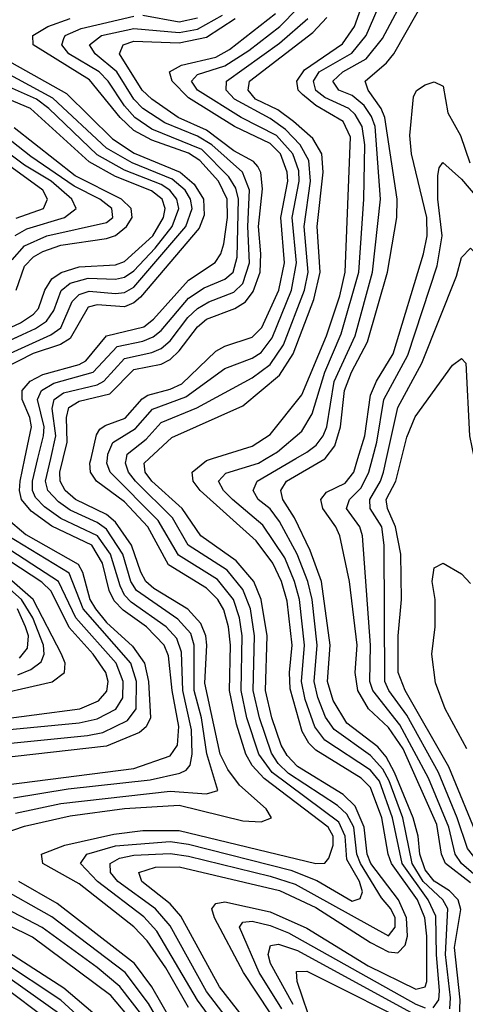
# Model space of a CAD drawing. Header units: inches. Extents: x 501365 to 657855, y 482276 to 547543.
# Tile 669 of 957: x 588719 to 589698, y 528800 to 530965. Entities that reach past the tile are written whole.
import ezdxf

# ---------------------------------------------------------------- set-up
doc = ezdxf.new("R2010")
doc.units = ezdxf.units.IN
doc.header["$MEASUREMENT"] = 0
doc.layers.add('A5582', color=7, linetype='Continuous')
doc.layers.add('A5583', color=7, linetype='Continuous')

msp = doc.modelspace()

# ---------------------------------------------------------------- linework, layer by layer
at = {"layer": 'A5582', "color": 5}
for points, elevation in [([(588607.9, 529150), (588730, 529191.6), (588830, 529214.8), (588950, 529231), (589070, 529238.1), (589210, 529203.4), (589250, 529201.3), (589272.5, 529210), (589260.6, 529230), (589202.3, 529282.3), (589176.8, 529316.8), (589160, 529350), (589126.3, 529506.3), (589130.9, 529590), (589128.4, 529610), (589117.4, 529637.4), (589088.6, 529668.6), (589014.3, 529714.3), (588996.6, 529730), (588985.5, 529750), (588965.4, 529810), (588930, 529859.9), (588910, 529877), (588842.1, 529910), (588819.6, 529930), (588808.5, 529950), (588807.4, 529970), (588815, 530000)], 3020), ([(588690, 529282.8), (588970, 529318.6), (589050, 529346.7), (589066.3, 529370), (589069.3, 529410.7), (589054.5, 529490), (589046.5, 529566.5), (589036.7, 529590), (588998.2, 529630), (588947, 529667), (588927.3, 529687.3), (588916.3, 529710), (588901.4, 529770), (588877.7, 529810), (588790, 529851.6), (588744.5, 529884.4), (588723.6, 529910), (588718.9, 529930), (588720.7, 529950), (588731, 530000)], 3080), ([(588706.1, 529253.9), (588825.9, 529274.1), (589006.1, 529293.9), (589071.6, 529308.4), (589085, 529315), (589093.8, 529326.2), (589098.6, 529350), (589096.6, 529403.4), (589078.2, 529490), (589074.6, 529574.6), (589064.5, 529604.5), (589041.3, 529630), (588964.6, 529684.6), (588950, 529700), (588939.9, 529719.9), (588918.7, 529790), (588890.6, 529830), (588810, 529868.1), (588773.8, 529893.8), (588754.4, 529914.4), (588747.9, 529930), (588747.4, 529950), (588759.6, 530000)], 3060), ([(588710, 529220.7), (588810, 529241.9), (589050, 529268.7), (589130, 529262.6), (589154.4, 529270), (589130.6, 529350.6), (589118.7, 529430), (589102.8, 529490), (589102.8, 529590), (589095.1, 529615.1), (589066.8, 529646.8), (588975.8, 529710), (588963.8, 529730), (588945.9, 529790), (588910, 529845.1), (588890, 529859.7), (588830, 529886.3), (588804.9, 529904.9), (588781.4, 529930), (588776.2, 529950), (588787.5, 530000)], 3040), ([(589090, 528793.5), (589040.7, 528880.7), (588999.5, 528939.5), (588970.4, 528970.4), (588850, 529065.2), (588770.3, 529110), (588767.7, 529130), (588818.8, 529150), (588926, 529174), (588990, 529182.4), (589070, 529182.7), (589370.2, 529109.8), (589390, 529110.8), (589398.8, 529121.2), (589408.4, 529150), (589408, 529170), (589397.2, 529190), (589256.4, 529296.4), (589230, 529325.1), (589216.1, 529350), (589196, 529416), (589180.1, 529490), (589182.4, 529590), (589178.3, 529630), (589167.7, 529667.7), (589155, 529690), (589130, 529714.8), (589046.2, 529766.2), (589001.2, 529850), (588950, 529905), (588888, 529950), (588875, 529970), (588873.9, 529990), (588876.2, 530000)], 2980), ([(589160.4, 528740.4), (589110, 528809.2), (589020.8, 528960.8), (588992.2, 528992.2), (588890.6, 529070), (588853.2, 529110), (588867.3, 529130), (588930, 529148.9), (589050, 529158.3), (589090, 529152.2), (589315.2, 529095.2), (589372.3, 529072.3), (589450, 529026.8), (589467.3, 529032.7), (589472.3, 529047.7), (589465.8, 529070), (589438.3, 529118.3), (589434.2, 529170), (589420.4, 529200.4), (589273.9, 529310), (589244.5, 529350), (589218.8, 529430), (589205.9, 529490), (589208.2, 529610), (589202.6, 529650), (589189, 529690), (589154.1, 529734.1), (589068, 529788), (589023.9, 529863.9), (588918.3, 529970), (588911.2, 529990), (588912.1, 530000)], 2960), ([(589189.8, 528750), (589130, 528828.6), (589050, 528973.1), (589018.1, 529010), (588935.3, 529070), (588918.8, 529090), (588918.4, 529110), (588938.5, 529121.5), (588970, 529128.4), (589050, 529131.6), (589090, 529126.1), (589270, 529082.1), (589324.5, 529064.5), (589530, 528950.7), (589544.6, 528970), (589544.1, 528990), (589535, 529010), (589514, 529034), (589468.1, 529110), (589460, 529130), (589453.6, 529190), (589438.2, 529218.2), (589417.5, 529237.5), (589310, 529307.9), (589287.3, 529330), (589272.6, 529352.6), (589246.1, 529430), (589232.7, 529490), (589235.6, 529610), (589226.4, 529670), (589210, 529712.3), (589174.9, 529754.9), (589089.8, 529809.8), (589054.8, 529870), (588973.8, 529950), (588958.7, 529970), (588951.7, 529990), (588953.8, 530000)], 2940), ([(589211.1, 528771.1), (589158.6, 528838.6), (589073.7, 528993.7), (589050, 529020.9), (588987.9, 529070), (588980.9, 529090), (589018.1, 529101.9), (589070, 529102.1), (589290, 529050.4), (589370, 529013.3), (589490, 528936.3), (589530, 528915.3), (589550, 528913.2), (589566.3, 528930), (589571.3, 528950), (589569.5, 528990), (589551.6, 529030), (589490.8, 529110), (589483, 529130), (589476.5, 529190), (589456.2, 529236.2), (589430, 529261.2), (589330, 529322.7), (589307, 529347), (589293.9, 529370), (589273.7, 529430), (589259.8, 529490), (589263, 529610), (589250.1, 529690), (589233.7, 529730), (589195.3, 529775.3), (589117.6, 529830), (589076.6, 529890), (589009.4, 529950), (588995.2, 529970), (588993.2, 529990), (589003.9, 530000)], 2920), ([(589270, 528781.2), (589210.8, 528870), (589147.2, 528990), (589141.7, 529010), (589150, 529022), (589170, 529025.7), (589270, 529003.2), (589350, 528967.5), (589484.8, 528884.8), (589590, 528833.5), (589610, 528839), (589614.1, 528850), (589613.8, 528950), (589609.3, 528990), (589593.4, 529030), (589536.1, 529110), (589528.7, 529130), (589515.4, 529210), (589490, 529277.2), (589470, 529297.5), (589370, 529359.2), (589354.5, 529374.5), (589340.2, 529400.2), (589313.7, 529493.7), (589312.1, 529530), (589318.1, 529590), (589306.8, 529686.8), (589294.5, 529730), (589275.6, 529770), (589239.1, 529819.1), (589115.7, 529930), (589100.2, 529950), (589098.1, 529970), (589130, 529995.8), (589143.3, 530000)], 2880), ([(589627.5, 528792.5), (589640, 528810), (589641.8, 528830), (589634.8, 528910), (589633.7, 528993.7), (589617.1, 529030), (589559.4, 529110), (589538.4, 529210), (589510, 529290.9), (589490, 529314.7), (589390, 529381.2), (589367.8, 529410), (589346.3, 529470), (589338.6, 529510), (589344.8, 529590), (589333.9, 529690), (589323.5, 529730), (589301.6, 529781.6), (589253.3, 529853.3), (589187, 529910), (589166.9, 529930), (589156, 529950), (589172.4, 529967.6), (589243.9, 529990), (589260.9, 530000)], 2860), ([(589664.5, 528790), (589665.7, 528814.3), (589655, 528910), (589659.7, 529010), (589649.1, 529030), (589605.8, 529070), (589581.6, 529110), (589561.2, 529210), (589531.3, 529291.3), (589517.2, 529317.2), (589490, 529346.9), (589410, 529404.4), (589391.5, 529431.5), (589374.5, 529474.5), (589366.2, 529510), (589372.7, 529590), (589361.9, 529690), (589352.8, 529730), (589329, 529790), (589290, 529861.9), (589269.7, 529889.7), (589243.6, 529910), (589232.1, 529930), (589241.2, 529950), (589326.1, 530000)], 2840), ([(589685.8, 528770), (589687.5, 528810), (589674.6, 528925.4), (589688.4, 529008.4), (589682.7, 529030), (589664, 529050), (589630, 529071.2), (589610, 529095.6), (589598.2, 529130), (589594.8, 529170), (589583.7, 529210), (589542.8, 529310), (589524.3, 529344.3), (589506.1, 529366.1), (589438.1, 529418.1), (589408, 529468), (589395.6, 529510), (589401.7, 529590), (589382.2, 529730), (589357.6, 529797.6), (589323.3, 529870), (589297.2, 529910), (589292.8, 529930), (589305.9, 529950), (589390, 529999.7), (589390.2, 530000)], 2820), ([(589710, 529067.6), (589654.7, 529110), (589646.3, 529130), (589635.7, 529195.7), (589561.7, 529361.7), (589530, 529408.7), (589485.4, 529450), (589462.3, 529490), (589456.5, 529530), (589461, 529590), (589444.3, 529730), (589422.7, 529830), (589414.3, 529850), (589385.1, 529890), (589381.3, 529910), (589393.5, 529926.5), (589434.4, 529945.6), (589453.5, 529970), (589462.6, 530000)], 2780), ([(589760.1, 528730), (589756.8, 528810), (589741.4, 528890), (589741.1, 528910), (589755, 528970), (589752.4, 529030), (589732.9, 529072.9), (589690.2, 529110), (589675.9, 529130), (589662, 529190), (589617.4, 529297.4), (589554.8, 529414.8), (589495, 529490), (589488.5, 529510), (589490.3, 529590), (589472.7, 529830), (589466.8, 529850), (589437.1, 529890), (589444.2, 529910), (589470, 529935.5), (589486.3, 529970), (589494.3, 530000)], 2760), ([(589787.9, 528692.1), (589781.7, 528810), (589767.9, 528890), (589780.3, 528970), (589775, 529030), (589756, 529076), (589702.9, 529142.9), (589680.8, 529210), (589639.5, 529310), (589570, 529435.6), (589530.7, 529490), (589521.9, 529510), (589520.4, 529810), (589515.2, 529850), (589489.1, 529890), (589488.8, 529910), (589512.1, 529950), (589518.5, 529970), (589525.1, 530000)], 2740), ([(589819.9, 528670), (589797, 528890), (589806.2, 528970), (589797.8, 529037.8), (589773.2, 529093.2), (589730, 529156.7), (589662.5, 529322.5), (589566.2, 529490), (589551.3, 529530), (589551.1, 529610), (589558, 529690), (589556.6, 529790), (589545.3, 529850), (589527.7, 529890), (589524.6, 529910), (589546.1, 529950), (589558.4, 530000)], 2720), ([(588690, 529870), (588733.1, 529833.1), (588848.1, 529768.1), (588857.4, 529750), (588873.6, 529690), (588885.8, 529670), (588910, 529639.8), (588967.6, 529587.6), (588993.9, 529550), (589002.6, 529510), (589006.7, 529430), (588997.2, 529410), (588982.3, 529397.7), (588910, 529367.5), (588670, 529340.9)], 3120), ([(588670, 529371.2), (588868.7, 529391.2), (588901.9, 529398.1), (588956, 529424), (588975.4, 529450), (588975.9, 529510), (588963.7, 529550), (588858.8, 529670), (588827.8, 529747.8), (588693.5, 529830)], 3140), ([(588690, 529403.6), (588850, 529418.9), (588890, 529427.5), (588930.9, 529449.1), (588946, 529474), (588947, 529510), (588931.6, 529550), (588842.5, 529650), (588804.8, 529730), (588670, 529817.1)], 3160), ([(588650, 529423.5), (588851.7, 529450), (588892.7, 529467.3), (588911, 529489), (588913.7, 529510), (588908.7, 529530), (588881.1, 529570), (588828.3, 529628.3), (588788.3, 529708.3), (588768, 529728), (588650, 529805.6)], 3180), ([(589702.1, 529362.1), (589653.9, 529450), (589633.1, 529506.9), (589624.7, 529570), (589632.2, 529630), (589631.9, 529690), (589625.4, 529730), (589630, 529759.7), (589650, 529770.2), (589690, 529746.7), (589710, 529725.1)], 2680), ([(588630, 529472.9), (588790.6, 529509.4), (588817.7, 529530), (588819.3, 529550), (588811.5, 529570), (588749.3, 529690), (588696.2, 529736.2)], 3220), ([(588715.3, 529524.7), (588743.6, 529536.4), (588766.9, 529553.1), (588773.5, 529570), (588771.5, 529590), (588748.6, 529650), (588723.6, 529690), (588684.4, 529724.4)], 3240), ([(588718.8, 529561.2), (588736.5, 529583.5), (588738.7, 529610), (588732.3, 529630), (588714.6, 529670)], 3260), ([(588990, 528774.5), (588939.6, 528839.6), (588890, 528881.1), (588768.9, 528968.9), (588590, 529062.3)], 3060), ([(589044.4, 528730), (589002.3, 528802.3), (588951.4, 528870), (588790, 528992.2), (588670, 529060.1)], 3040), ([(589072, 528730), (589010, 528838.5), (588971.9, 528890), (588801.8, 529021.8), (588717.6, 529070)], 3020), ([(588970, 528759.6), (588919.5, 528819.5), (588747.6, 528947.6), (588586.7, 529026.7)], 3080), ([(589295.7, 528790), (589245.4, 528870), (589202.4, 528970), (589210, 528980.7), (589230, 528982.9), (589270, 528973.6), (589310, 528957.4), (589590, 528800.6), (589610, 528792.3)], 2860), ([(589320, 528800), (589270.8, 528890), (589265.2, 528910), (589270.3, 528929.7), (589287.8, 528932.2), (589330, 528918.5), (589610, 528765.3)], 2840), ([(588695, 528915), (588816.2, 528836.2), (588894.8, 528770)], 3120), ([(588890, 528736.1), (588810, 528809.6), (588677.5, 528897.5)], 3140), ([(588810, 528777.1), (588670, 528875.8)], 3160), ([(589365.2, 528745.2), (589329.4, 528850.6), (589327.3, 528872.7), (589350, 528873.4), (589610, 528742.3)], 2820), ([(588795.4, 528755.4), (588667.9, 528850)], 3180)]:
    msp.add_lwpolyline(points, dxfattribs=dict(at, elevation=elevation))
at = {"layer": 'A5583', "color": 5}
for points, elevation in [([(589143.3, 530000), (589230, 530027), (589270, 530053), (589339.5, 530140.5), (589393.8, 530270), (589422.5, 530357.5), (589434.6, 530410), (589446.4, 530706.4), (589430, 530740.8), (589370, 530775.9), (589340.5, 530800.5), (589331.2, 530810), (589328.1, 530830), (589345, 530855), (589428.3, 530911.7), (589454.9, 530950), (589505.1, 531090)], 2880), ([(589260.9, 530000), (589285.5, 530014.5), (589339.4, 530060.6), (589361.9, 530098.1), (589389.5, 530190), (589426, 530274), (589464.2, 530410), (589475.2, 530570), (589477.7, 530690), (589471.5, 530730), (589456.4, 530756.4), (589442.3, 530770), (589390, 530794.2), (589370, 530809.5), (589364.8, 530830), (589377.6, 530850), (589449, 530891), (589480.8, 530930), (589550, 531091.6)], 2860), ([(589326.1, 530000), (589350, 530014.1), (589370.7, 530029.3), (589386.5, 530050), (589393.9, 530070), (589410.6, 530169.4), (589456.8, 530270), (589494.9, 530410), (589512.4, 530570), (589500.2, 530730), (589492.2, 530752.2), (589476.2, 530776.2), (589450, 530798.2), (589420.5, 530810), (589407.6, 530830), (589429.3, 530850), (589480.8, 530879.2), (589516.3, 530923.6), (589572.7, 531030)], 2840), ([(589390.2, 530000), (589412.1, 530027.9), (589424.5, 530070), (589433.3, 530150), (589448.5, 530190), (589483.6, 530256.4), (589527.2, 530410), (589548, 530530), (589548.9, 530570), (589521.7, 530750), (589513.5, 530770), (589484.8, 530810), (589478.5, 530830), (589525, 530870), (589541.4, 530890), (589617, 531023)], 2820), ([(588876.2, 530000), (588888.1, 530051.9), (588895.2, 530064.8), (588906.9, 530073.1), (588951.3, 530088.7), (588988.4, 530131.6), (589000.6, 530139.4), (589050, 530152.6), (589075.3, 530164.7), (589150, 530236.4), (589170, 530247.5), (589230, 530266.7), (589251.6, 530288.4), (589288.5, 530370), (589301.4, 530430), (589293.2, 530530), (589308.8, 530610), (589307.4, 530630), (589292.1, 530670), (589270, 530692.4), (589191.4, 530730), (589090, 530793.4), (589054.4, 530830), (589048.2, 530850), (589075, 530865), (589150, 530882.6), (589180.3, 530899.7), (589281.3, 530978.7)], 2980), ([(588912.1, 530000), (588913, 530010), (588924.3, 530035.7), (588973.7, 530066.3), (589011.1, 530108.9), (589084.5, 530135.5), (589170, 530198.2), (589230, 530220.5), (589250, 530233.5), (589274.2, 530265.8), (589316.7, 530370), (589327.6, 530430), (589318.4, 530530), (589333.6, 530610), (589332.7, 530632.7), (589319.4, 530670), (589283.8, 530710), (589205.8, 530750), (589110, 530810), (589096.9, 530830), (589110, 530844.5), (589170, 530863.4), (589223.1, 530896.9), (589290.6, 530950), (589330.7, 530990)], 2960), ([(588731, 530000), (588745.4, 530070), (588741.9, 530090), (588725.1, 530130), (588724.8, 530150), (588742.6, 530170), (588770, 530184.8), (588850, 530206.8), (588865.1, 530214.9), (588910.1, 530269.9), (588992.1, 530290), (589013.3, 530306.7), (589090, 530392.1), (589148.7, 530431.3), (589161.2, 530450), (589168, 530472), (589175.9, 530530), (589175.4, 530570), (589156, 530610), (589115.5, 530655.5), (589090, 530671.6), (589010, 530699.7), (588970, 530721.5), (588939.9, 530750), (588872.8, 530832.8), (588749, 530910), (588748, 530930), (588781.5, 530950), (588830, 530967.3)], 3080), ([(588759.6, 530000), (588771.9, 530050), (588772.9, 530070), (588758.8, 530130), (588767.1, 530150), (588794.3, 530165.7), (588881, 530190), (588933.9, 530246.1), (588990, 530258.3), (589012.5, 530267.5), (589030, 530281.7), (589090, 530352.8), (589124.4, 530375.6), (589170, 530394.3), (589188.2, 530410), (589196.9, 530443.1), (589200.4, 530570), (589194.3, 530594.3), (589179.2, 530619.2), (589119.7, 530679.7), (589010, 530724.3), (588972.3, 530750), (588950, 530775.3), (588913.9, 530830), (588894.3, 530850), (588827.3, 530890), (588811.8, 530910), (588816.2, 530923.8), (588819.1, 530930), (588854.7, 530945.3), (588970, 530972.9)], 3060), ([(588787.5, 530000), (588798.8, 530050), (588790.9, 530110), (588795.4, 530130), (588815.8, 530144.2), (588890, 530162.3), (588904.6, 530170), (588950, 530219.9), (589010, 530233.1), (589030, 530241.7), (589050, 530258.6), (589088.7, 530310), (589110, 530330), (589135.1, 530344.9), (589190, 530365.9), (589210, 530385.2), (589224.2, 530430), (589220.6, 530510), (589224.2, 530590), (589209.1, 530630), (589141.9, 530690), (589110, 530709.1), (589038.5, 530738.5), (588990, 530769.8), (588970, 530790.2), (588932.7, 530850), (588885.1, 530890), (588872.5, 530910), (588899.4, 530930), (588970, 530945.7), (589070, 530936.5), (589110, 530944.1), (589165.3, 530974.7)], 3040), ([(588815, 530000), (588824.1, 530036), (588822.3, 530090), (588827.7, 530112.3), (588850, 530126.1), (588917.3, 530142.7), (588970, 530195.6), (589030, 530207.3), (589050, 530218.1), (589070, 530236.8), (589110, 530289.4), (589130, 530306.2), (589192, 530330), (589215.7, 530344.3), (589232.4, 530367.6), (589247.4, 530410), (589249.3, 530450), (589244, 530510), (589252.8, 530592.8), (589249, 530629), (589242.3, 530642.3), (589233.3, 530653.3), (589190, 530676.8), (589130, 530722.3), (589067.6, 530750), (589009.7, 530790), (588988.2, 530810), (588938.7, 530890), (588946.7, 530910), (588970, 530917.5), (589070, 530913.8), (589130, 530926.5), (589192.8, 530967.2)], 3020), ([(588953.8, 530000), (588955.8, 530010), (588997, 530043), (589030, 530079.1), (589108.7, 530111.3), (589230, 530177.5), (589270, 530206.6), (589298.8, 530250), (589345.1, 530370), (589353.5, 530410), (589344.4, 530510), (589358.5, 530610), (589355, 530655), (589335.6, 530690), (589303.4, 530723.4), (589270, 530747.4), (589191.5, 530790), (589173.3, 530810), (589174.1, 530830), (589290, 530913.3), (589352.4, 530967.6)], 2940), ([(588990, 530974.7), (589070, 530960.5), (589110, 530968.9)], 3060), ([(589003.9, 530000), (589053.6, 530046.4), (589210, 530115.8), (589290, 530183.2), (589320, 530230), (589366, 530350), (589379.6, 530410), (589373.3, 530510), (589386.4, 530630), (589383.5, 530670), (589363.6, 530703.6), (589321.2, 530741.2), (589286.4, 530766.4), (589237.8, 530790), (589221.1, 530810), (589224.5, 530830), (589363.1, 530936.9), (589394.3, 530970)], 2920), ([(588650.2, 530210), (588788, 530272), (588810, 530287.6), (588834.9, 530345.1), (588850, 530360.6), (588871.8, 530368.2), (588930, 530363), (588950, 530365.4), (588970, 530377.2), (589084.1, 530510), (589098.6, 530550), (589094.9, 530570), (589083.3, 530590), (589054.2, 530614.2), (588966.2, 530650), (588910, 530682.8), (588792.5, 530792.5), (588612.2, 530890)], 3140), ([(588702, 530870), (588822.5, 530802.6), (588923.1, 530703.1), (588971.1, 530671.1), (589071.8, 530630), (589103.1, 530603.1), (589123.4, 530570), (589124.8, 530535.2), (589113.7, 530506.3), (588985, 530355), (588970, 530342.3), (588950, 530333.7), (588890, 530338), (588870, 530333.2), (588830, 530263.7), (588809.4, 530250.6), (588749.3, 530230.7), (588683, 530197)], 3120), ([(588630, 530228.7), (588753.9, 530286.1), (588778.1, 530301.9), (588794.6, 530325.4), (588810.5, 530369.5), (588830, 530385.3), (588870, 530396.9), (588930, 530394.3), (588950, 530398.9), (588970, 530413.1), (589017.2, 530462.8), (589054.1, 530510), (589069.4, 530550), (589064.8, 530570), (589049.4, 530590), (589030, 530602.6), (588950, 530634), (588890, 530667.8), (588783.1, 530770), (588756.6, 530790), (588670, 530828.3)], 3160), ([(589462.6, 530000), (589477.9, 530050), (589490, 530139.6), (589503.4, 530170), (589540, 530230), (589606.5, 530450), (589614.5, 530490), (589614.2, 530530), (589580, 530670), (589576.7, 530710), (589584.7, 530795.3), (589591, 530809), (589610, 530821.5), (589630, 530828.1), (589650, 530818.9), (589660.4, 530760.4), (589687.9, 530710), (589708.7, 530650)], 2780), ([(588625.2, 530254.8), (588721.3, 530298.7), (588750, 530317.5), (588761, 530330), (588774.7, 530370), (588790, 530395.3), (588810.6, 530409.4), (588850, 530421.9), (588930, 530425.6), (588950, 530433.4), (589011.7, 530490), (589035.7, 530530), (589039.3, 530550), (589032.1, 530570), (589008.9, 530588.9), (588930, 530620.4), (588872.2, 530652.2), (588743.4, 530770), (588650, 530808.5)], 3180), ([(588711.4, 530370), (588730, 530422.9), (588750, 530443.7), (588770, 530455.6), (588810, 530469), (588910, 530483.5), (588930, 530490.8), (588954.2, 530510), (588966.6, 530530), (588964.1, 530550), (588943.3, 530570), (588841.6, 530621.6), (588707.4, 530727.4)], 3220), ([(588703.1, 530436.9), (588730, 530467.9), (588779.4, 530490), (588910, 530519), (588924.1, 530530), (588921.7, 530550), (588895.7, 530570), (588838.8, 530598.8), (588743.8, 530663.8), (588688.4, 530708.4)], 3240), ([(588709.7, 530490.3), (588735, 530505), (588818.1, 530530), (588843.5, 530550), (588834, 530570), (588788.9, 530610), (588730, 530645), (588670, 530690)], 3260), ([(588711.8, 530528.2), (588771.7, 530550), (588780.8, 530570), (588770, 530590), (588670, 530662.4)], 3280), ([(589494.3, 530000), (589504, 530036), (589519.8, 530130), (589572.4, 530227.6), (589636.3, 530423.7), (589647.6, 530490), (589638.3, 530570), (589637.8, 530622.2), (589640.8, 530639.2), (589649, 530651), (589690, 530614), (589745, 530550), (589777.5, 530450), (589784.6, 530350), (589780.8, 530250), (589767.8, 530150), (589767.7, 530050), (589779.2, 530000)], 2760), ([(589525.1, 530000), (589550, 530112.2), (589602.8, 530210), (589679.2, 530400.8), (589690, 530442), (589710, 530462.8), (589730, 530441.1), (589734.1, 530430), (589750, 530375.8), (589754.9, 530334.9), (589753.5, 530250), (589738.1, 530150), (589740.1, 530050), (589750.6, 530000)], 2740), ([(589558.4, 530000), (589570, 530047.1), (589588.3, 530091.7), (589670, 530205.4), (589690, 530219.7), (589699.3, 530210), (589707.5, 530050), (589717.8, 530000)], 2720)]:
    msp.add_lwpolyline(points, dxfattribs=dict(at, elevation=elevation))

doc.saveas('drawing.dxf')
